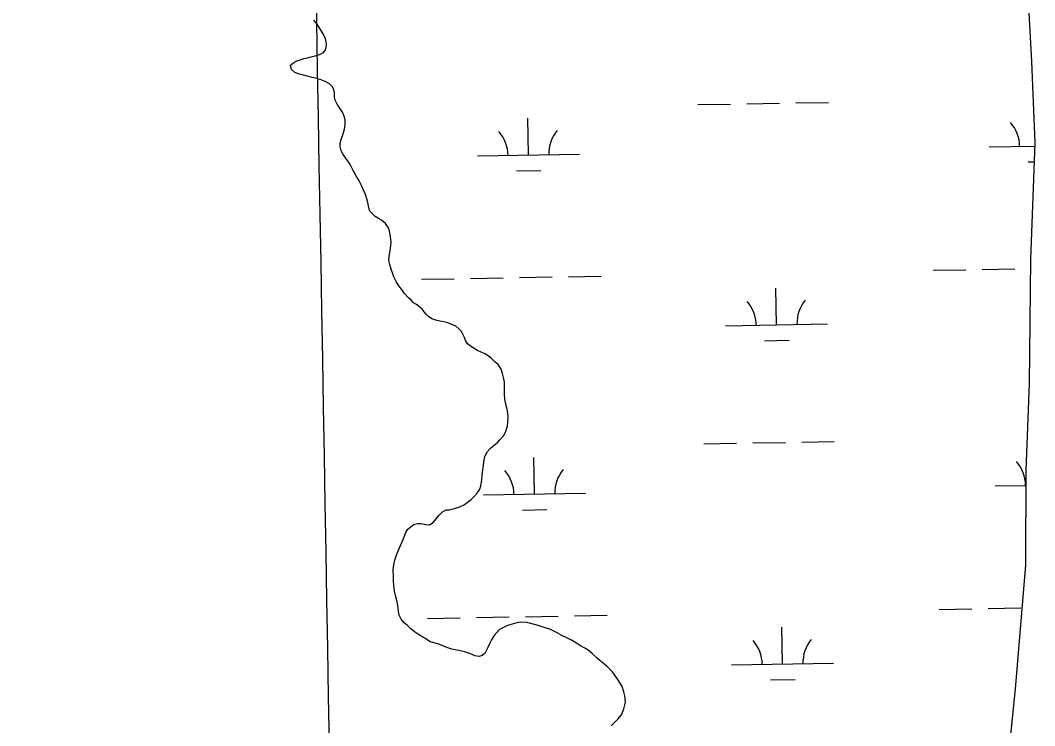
# Model space of a CAD drawing. Extents: x 3903937 to 3942190, y 260677 to 286651.
# Drawn here: x 3918519 to 3919514, y 267027 to 267719 of the extents above; entities that cross this region are included whole.
import ezdxf

# ---------------------------------------------------------------- set-up
doc = ezdxf.new("R2010")
doc.units = 0
for name, color, linetype in [('V-GRID-MAJR', 7, 'Continuous'), ('V-TOPO-SHOR', 7, 'Continuous'), ('V-WETL-SWMP', 7, 'Continuous')]:
    doc.layers.add(name, color=color, linetype=linetype)

msp = doc.modelspace()

# ---------------------------------------------------------------- linework, layer by layer
at = {"layer": 'V-GRID-MAJR'}
msp.add_spline([(3918836.55, 266203.34), (3918730.83, 272260.19), (3918625.05, 278320.13), (3918519.27, 284380.05), (3918519.22, 284383.15)], degree=3, dxfattribs=at)
at = {"layer": 'V-TOPO-SHOR'}
msp.add_lwpolyline([(3919440.13, 268343.92), (3919456.14, 268239.34), (3919470.45, 268124.28), (3919477.68, 268062.24), (3919481.52, 268026.66), (3919483.61, 267991.47), (3919491.12, 267909.73), (3919495.01, 267835.88), (3919501.94, 267769.42), (3919503.01, 267759.58), (3919502.94, 267751.48), (3919504.4, 267744.91), (3919505.96, 267739.48), (3919507.22, 267733.23), (3919508.38, 267725.95), (3919511.13, 267678.25), (3919514.22, 267598.45), (3919510.17, 267484.03), (3919508.92, 267361.94), (3919505.46, 267277.38), (3919505.32, 267184.02), (3919495.14, 267062.71), (3919481.91, 266933.59)], dxfattribs=at)
at = {"layer": 'V-WETL-SWMP'}
for p, q in [((3918810.27, 267714.6), (3918807.26, 267718.54)), ((3919508.38, 267725.95), (3919511.13, 267678.25)), ((3918813.68, 267709.58), (3918810.27, 267714.6)), ((3918816.75, 267704.63), (3918813.68, 267709.58)), ((3918818.52, 267700.4), (3918816.75, 267704.63)), ((3918819.72, 267695.71), (3918818.52, 267700.4)), ((3918816.37, 267686.66), (3918818.34, 267688.99)), ((3918818.34, 267688.99), (3918819.17, 267691.87)), ((3918819.17, 267691.87), (3918819.72, 267695.71)), ((3918787.55, 267677), (3918790.42, 267678.71)), ((3918790.42, 267678.71), (3918793.63, 267679.91)), ((3918793.63, 267679.91), (3918797.3, 267680.94)), ((3918797.3, 267680.94), (3918800.91, 267681.86)), ((3918800.91, 267681.86), (3918804.47, 267682.72)), ((3918804.47, 267682.72), (3918808.53, 267683.75)), ((3918808.53, 267683.75), (3918812.59, 267684.95)), ((3918812.59, 267684.95), (3918816.37, 267686.66)), ((3919511.13, 267678.25), (3919514.22, 267598.45)), ((3918784.39, 267674.51), (3918787.55, 267677)), ((3918785.26, 267670.27), (3918784.39, 267674.51)), ((3918788.55, 267667.24), (3918785.26, 267670.27)), ((3918792.96, 267665.67), (3918788.55, 267667.24)), ((3918797.14, 267664.62), (3918792.96, 267665.67)), ((3918800.76, 267663.67), (3918797.14, 267664.62)), ((3918805.62, 267662.56), (3918800.76, 267663.67)), ((3918808.62, 267661.89), (3918805.62, 267662.56)), ((3918813.48, 267660.33), (3918808.62, 267661.89)), ((3918818.29, 267658.49), (3918813.48, 267660.33)), ((3918822.42, 267656.19), (3918818.29, 267658.49)), ((3918825.2, 267653.49), (3918822.42, 267656.19)), ((3918826.91, 267650.5), (3918825.2, 267653.49)), ((3918827.37, 267647.45), (3918826.91, 267650.5)), ((3918827.39, 267643.61), (3918827.37, 267647.45)), ((3918828.02, 267640.23), (3918827.39, 267643.61)), ((3918829.96, 267636.11), (3918828.02, 267640.23)), ((3919279.81, 267637.48), (3919311.81, 267638.05)), ((3918832.74, 267632.28), (3918829.96, 267636.11)), ((3918835.41, 267628.34), (3918832.74, 267632.28)), ((3918837.01, 267624.51), (3918835.41, 267628.34)), ((3919183.83, 267635.79), (3919215.82, 267636.36)), ((3919231.82, 267636.64), (3919263.82, 267637.2)), ((3918837.76, 267620.78), (3918837.01, 267624.51)), ((3918837.95, 267616.15), (3918837.76, 267620.78)), ((3919017.61, 267586.43), (3919016.97, 267622.43)), ((3918835.84, 267607.05), (3918837.12, 267611.74)), ((3918837.12, 267611.74), (3918837.95, 267616.15)), ((3918832.89, 267594.27), (3918832.99, 267598.17)), ((3918832.99, 267598.17), (3918834.11, 267601.45)), ((3918834.11, 267601.45), (3918835.84, 267607.05)), ((3919514.22, 267598.45), (3919510.17, 267484.03)), ((3918833.98, 267590.44), (3918832.89, 267594.27)), ((3918835.63, 267587.62), (3918833.98, 267590.44)), ((3918838.3, 267583.79), (3918835.63, 267587.62)), ((3919469.44, 267594.38), (3919514.11, 267595.17)), ((3918841.14, 267579.85), (3918838.3, 267583.79)), ((3918842.68, 267577.14), (3918841.14, 267579.85)), ((3918967.61, 267585.55), (3919067.6, 267587.31)), ((3919507.71, 267579.62), (3919513.56, 267579.73)), ((3918845.24, 267571.84), (3918842.68, 267577.14)), ((3918848.94, 267565.36), (3918845.24, 267571.84)), ((3919005.88, 267570.79), (3919029.88, 267571.21)), ((3918851.27, 267561.76), (3918848.94, 267565.36)), ((3918853.77, 267556.63), (3918851.27, 267561.76)), ((3918855.94, 267551.78), (3918853.77, 267556.63)), ((3918857.93, 267547.61), (3918855.94, 267551.78)), ((3918859.59, 267542.3), (3918857.93, 267547.61)), ((3918860.34, 267538.07), (3918859.59, 267542.3)), ((3918861.09, 267534.46), (3918860.34, 267538.07)), ((3918862.23, 267531.41), (3918861.09, 267534.46)), ((3918864.28, 267528.88), (3918862.23, 267531.41)), ((3918867.23, 267526.07), (3918864.28, 267528.88)), ((3918870.68, 267524.11), (3918867.23, 267526.07)), ((3918873.57, 267522.48), (3918870.68, 267524.11)), ((3918877.31, 267519.16), (3918873.57, 267522.48)), ((3918880.26, 267514.83), (3918877.31, 267519.16)), ((3918881.4, 267511.67), (3918880.26, 267514.83)), ((3918882.5, 267506.53), (3918881.4, 267511.67)), ((3918882.37, 267495.01), (3918882.97, 267500.94)), ((3918882.97, 267500.94), (3918882.5, 267506.53)), ((3918881.05, 267487.21), (3918881.55, 267490.32)), ((3918881.55, 267490.32), (3918882.37, 267495.01)), ((3918880.84, 267482.86), (3918881.05, 267487.21)), ((3918881.59, 267479.02), (3918880.84, 267482.86)), ((3918882.97, 267474.51), (3918881.59, 267479.02)), ((3919510.17, 267484.03), (3919508.92, 267361.94)), ((3918884.62, 267469.88), (3918882.97, 267474.51)), ((3918885.65, 267467.01), (3918884.62, 267469.88)), ((3919414.72, 267473.33), (3919446.72, 267473.89)), ((3919462.71, 267474.18), (3919494.71, 267474.74)), ((3918887.93, 267462.27), (3918885.65, 267467.01)), ((3918890.43, 267458.16), (3918887.93, 267462.27)), ((3918893.95, 267453.43), (3918890.43, 267458.16)), ((3918912.89, 267464.5), (3918944.89, 267465.06)), ((3918960.88, 267465.34), (3918992.88, 267465.91)), ((3919008.88, 267466.19), (3919040.87, 267466.75)), ((3919056.87, 267467.03), (3919088.86, 267467.6)), ((3918896, 267450.56), (3918893.95, 267453.43)), ((3918900.14, 267446.23), (3918896, 267450.56)), ((3919261.05, 267419.88), (3919260.41, 267455.87)), ((3918902.57, 267444.15), (3918900.14, 267446.23)), ((3918904.84, 267441.39), (3918902.57, 267444.15)), ((3918907.84, 267439.7), (3918904.84, 267441.39)), ((3918910.85, 267437.34), (3918907.84, 267439.7)), ((3918913.28, 267435.09), (3918910.85, 267437.34)), ((3918915.5, 267432.68), (3918913.28, 267435.09)), ((3918917.31, 267430.2), (3918915.5, 267432.68)), ((3918919.58, 267427.89), (3918917.31, 267430.2)), ((3918922.75, 267425.87), (3918919.58, 267427.89)), ((3918926.71, 267424.47), (3918922.75, 267425.87)), ((3918930.84, 267423.42), (3918926.71, 267424.47)), ((3918934.63, 267422.64), (3918930.84, 267423.42)), ((3918938.42, 267421.64), (3918934.63, 267422.64)), ((3918942.66, 267420.3), (3918938.42, 267421.64)), ((3918946.39, 267418.57), (3918942.66, 267420.3)), ((3918949.45, 267415.98), (3918946.39, 267418.57)), ((3919211.06, 267419), (3919311.04, 267420.76)), ((3918951.89, 267413.33), (3918949.45, 267415.98)), ((3918953.43, 267410.69), (3918951.89, 267413.33)), ((3918954.85, 267407.42), (3918953.43, 267410.69)), ((3918955.94, 267404.6), (3918954.85, 267407.42)), ((3918957.87, 267401.16), (3918955.94, 267404.6)), ((3918961.72, 267398.12), (3918957.87, 267401.16)), ((3919249.32, 267404.24), (3919273.32, 267404.66)), ((3918964.95, 267396.16), (3918961.72, 267398.12)), ((3918967.78, 267394.82), (3918964.95, 267396.16)), ((3918972.02, 267392.74), (3918967.78, 267394.82)), ((3918975.08, 267391.29), (3918972.02, 267392.74)), ((3918980.86, 267387.47), (3918975.08, 267391.29)), ((3918984.83, 267383.42), (3918980.86, 267387.47)), ((3918987.83, 267380.83), (3918984.83, 267383.42)), ((3918990.84, 267376.21), (3918987.83, 267380.83)), ((3918992.27, 267371.98), (3918990.84, 267376.21)), ((3918993.48, 267366.96), (3918992.27, 267371.98)), ((3918994.06, 267363.52), (3918993.48, 267366.96)), ((3918994.02, 267357.53), (3918994.06, 267363.52)), ((3919508.92, 267361.94), (3919505.46, 267277.38)), ((3918994.05, 267351.94), (3918994.02, 267357.53)), ((3918994.35, 267346.86), (3918994.05, 267351.94)), ((3918995.21, 267343.36), (3918994.35, 267346.86)), ((3918996.59, 267338.56), (3918995.21, 267343.36)), ((3918997.11, 267335.4), (3918996.59, 267338.56)), ((3918997.81, 267329.87), (3918997.11, 267335.4)), ((3918997.49, 267324.17), (3918997.81, 267329.87)), ((3918995.44, 267315.23), (3918997.05, 267320.83)), ((3918997.05, 267320.83), (3918997.49, 267324.17)), ((3918989.71, 267306.97), (3918993.14, 267310.93)), ((3918993.14, 267310.93), (3918995.44, 267315.23)), ((3918977.39, 267295.62), (3918980.37, 267299.02)), ((3918980.37, 267299.02), (3918983.57, 267301.63)), ((3918983.57, 267301.63), (3918987.46, 267304.75)), ((3918987.46, 267304.75), (3918989.71, 267306.97)), ((3919189.68, 267303.17), (3919221.68, 267303.73)), ((3919237.67, 267304.01), (3919269.67, 267304.58)), ((3919285.67, 267304.86), (3919317.66, 267305.42)), ((3918974.04, 267285.5), (3918974.98, 267290.7)), ((3918974.98, 267290.7), (3918977.39, 267295.62)), ((3919023.46, 267253.81), (3919022.83, 267289.8)), ((3918973, 267277.7), (3918973.6, 267281.94)), ((3918973.6, 267281.94), (3918974.04, 267285.5)), ((3918971.91, 267267.47), (3918972.34, 267272.67)), ((3918972.34, 267272.67), (3918973, 267277.7)), ((3919505.46, 267277.38), (3919505.32, 267184.02)), ((3918969.91, 267258.76), (3918970.91, 267261.99)), ((3918970.91, 267261.99), (3918971.91, 267267.47)), ((3919475.3, 267261.76), (3919505.44, 267262.29)), ((3918961.48, 267248.56), (3918963.95, 267251.06)), ((3918963.95, 267251.06), (3918967.05, 267254.35)), ((3918967.05, 267254.35), (3918969.91, 267258.76)), ((3918973.47, 267252.93), (3919073.45, 267254.69)), ((3918939.83, 267238.42), (3918945.14, 267239.63)), ((3918945.14, 267239.63), (3918950.32, 267241.35)), ((3918950.32, 267241.35), (3918955.06, 267243.51)), ((3918955.06, 267243.51), (3918957.65, 267245.44)), ((3918957.65, 267245.44), (3918961.48, 267248.56)), ((3918924.29, 267226.1), (3918927.1, 267229.56)), ((3918927.1, 267229.56), (3918930.08, 267233.02)), ((3918930.08, 267233.02), (3918933.46, 267236.31)), ((3918933.46, 267236.31), (3918936.78, 267238.3)), ((3918936.78, 267238.3), (3918939.83, 267238.42)), ((3919011.73, 267238.17), (3919035.73, 267238.59)), ((3918899.3, 267219.28), (3918903.18, 267222.74)), ((3918903.18, 267222.74), (3918905.94, 267224.22)), ((3918905.94, 267224.22), (3918908.99, 267225.03)), ((3918908.99, 267225.03), (3918912.1, 267224.98)), ((3918912.1, 267224.98), (3918916.85, 267223.93)), ((3918916.85, 267223.93), (3918920.57, 267223.72)), ((3918920.57, 267223.72), (3918924.29, 267226.1)), ((3918893.64, 267207.06), (3918895.66, 267211.93)), ((3918895.66, 267211.93), (3918897.39, 267216)), ((3918897.39, 267216), (3918899.3, 267219.28)), ((3918889.95, 267198.01), (3918892.41, 267203.89)), ((3918892.41, 267203.89), (3918893.64, 267207.06)), ((3918886.6, 267189.02), (3918887.72, 267192.41)), ((3918887.72, 267192.41), (3918889.95, 267198.01)), ((3918885.11, 267179.41), (3918885.6, 267184.49)), ((3918885.6, 267184.49), (3918886.6, 267189.02)), ((3919505.32, 267184.02), (3919495.14, 267062.71)), ((3918885.14, 267172.86), (3918885.11, 267179.41)), ((3918885.21, 267169.07), (3918885.14, 267172.86)), ((3918885.74, 267163.76), (3918885.21, 267169.07)), ((3918886.33, 267158.85), (3918885.74, 267163.76)), ((3918887.25, 267154.34), (3918886.33, 267158.85)), ((3918888.11, 267150.73), (3918887.25, 267154.34)), ((3918889.14, 267146.38), (3918888.11, 267150.73)), ((3918889.73, 267141.98), (3918889.14, 267146.38)), ((3918890.19, 267138.59), (3918889.73, 267141.98)), ((3919420.58, 267140.71), (3919452.57, 267141.27)), ((3919468.57, 267141.55), (3919500.56, 267142.12)), ((3918890.77, 267135.09), (3918890.19, 267138.59)), ((3918892.88, 267130.98), (3918890.77, 267135.09)), ((3918895.88, 267127.66), (3918892.88, 267130.98)), ((3918918.75, 267131.87), (3918950.74, 267132.44)), ((3918966.74, 267132.72), (3918998.73, 267133.28)), ((3919014.73, 267133.56), (3919046.73, 267134.13)), ((3919062.72, 267134.41), (3919094.72, 267134.97)), ((3918898.89, 267124.96), (3918895.88, 267127.66)), ((3918902.4, 267121.75), (3918898.89, 267124.96)), ((3918905.86, 267118.83), (3918902.4, 267121.75)), ((3918989.38, 267121.09), (3918986.52, 267118.14)), ((3918993.22, 267123.02), (3918989.38, 267121.09)), ((3918997.05, 267124.85), (3918993.22, 267123.02)), ((3919001.56, 267126.33), (3918997.05, 267124.85)), ((3919006.42, 267127.65), (3919001.56, 267126.33)), ((3919010.25, 267128.34), (3919006.42, 267127.65)), ((3919015.39, 267128.03), (3919010.25, 267128.34)), ((3919018.84, 267127.08), (3919015.39, 267128.03)), ((3919023.7, 267126.03), (3919018.84, 267127.08)), ((3919027.32, 267124.97), (3919023.7, 267126.03)), ((3919033.15, 267123.13), (3919027.32, 267124.97)), ((3919038.63, 267121.17), (3919033.15, 267123.13)), ((3919045.03, 267117.98), (3919038.63, 267121.17)), ((3919266.9, 267087.25), (3919266.27, 267123.25)), ((3918909.77, 267116.08), (3918905.86, 267118.83)), ((3918913.9, 267113.61), (3918909.77, 267116.08)), ((3918917.86, 267111.14), (3918913.9, 267113.61)), ((3918921.37, 267109.07), (3918917.86, 267111.14)), ((3918981.8, 267111.4), (3918979.72, 267107.44)), ((3918984.1, 267114.97), (3918981.8, 267111.4)), ((3918986.52, 267118.14), (3918984.1, 267114.97)), ((3919050.29, 267115.23), (3919045.03, 267117.98)), ((3919054.09, 267113.33), (3919050.29, 267115.23)), ((3919059.75, 267110.41), (3919054.09, 267113.33)), ((3919064.67, 267107.44), (3919059.75, 267110.41)), ((3918927.42, 267107.23), (3918921.37, 267109.07)), ((3918930.7, 267106.28), (3918927.42, 267107.23)), ((3918934.44, 267104.54), (3918930.7, 267106.28)), ((3918938.46, 267102.87), (3918934.44, 267104.54)), ((3918942.58, 267101.7), (3918938.46, 267102.87)), ((3918945.81, 267100.97), (3918942.58, 267101.7)), ((3918950.67, 267100.15), (3918945.81, 267100.97)), ((3918955.02, 267099.15), (3918950.67, 267100.15)), ((3918976.31, 267100.19), (3918974.79, 267097.42)), ((3918977.93, 267103.48), (3918976.31, 267100.19)), ((3918979.72, 267107.44), (3918977.93, 267103.48)), ((3919068.86, 267104.91), (3919064.67, 267107.44)), ((3919073.11, 267102.62), (3919068.86, 267104.91)), ((3919076.11, 267100.82), (3919073.11, 267102.62)), ((3919080.13, 267097.56), (3919076.11, 267100.82)), ((3918958.92, 267097.81), (3918955.02, 267099.15)), ((3918962.32, 267096.58), (3918958.92, 267097.81)), ((3918965.2, 267095.29), (3918962.32, 267096.58)), ((3918969.21, 267094.52), (3918965.2, 267095.29)), ((3918972.2, 267095.43), (3918969.21, 267094.52)), ((3918974.79, 267097.42), (3918972.2, 267095.43)), ((3919085.18, 267092.84), (3919080.13, 267097.56)), ((3919087.61, 267090.64), (3919085.18, 267092.84)), ((3919091.01, 267087.83), (3919087.61, 267090.64)), ((3919095.55, 267083.95), (3919091.01, 267087.83)), ((3919100.08, 267079.51), (3919095.55, 267083.95)), ((3919216.91, 267086.37), (3919316.89, 267088.13)), ((3919102.3, 267076.3), (3919100.08, 267079.51)), ((3919106.05, 267070.89), (3919102.3, 267076.3)), ((3919109.69, 267064.98), (3919106.05, 267070.89)), ((3919255.18, 267071.61), (3919279.17, 267072.04)), ((3919111.35, 267059.96), (3919109.69, 267064.98)), ((3919495.14, 267062.71), (3919481.91, 266933.59)), ((3919112.32, 267056.01), (3919111.35, 267059.96)), ((3919112.86, 267049.68), (3919112.32, 267056.01)), ((3919108.78, 267037.19), (3919111.36, 267043.13)), ((3919111.36, 267043.13), (3919112.86, 267049.68)), ((3919101.98, 267029.76), (3919105.24, 267033.05)), ((3919105.24, 267033.05), (3919108.78, 267037.19)), ((3919098.72, 267026.64), (3919101.98, 267029.76))]:
    msp.add_line(p, q, dxfattribs=at)
for centre, start, end in [((3919464.19, 267594.77), 0.23658, 41.78024), ((3918962.36, 267585.93), 0.23658, 41.78024), ((3919072.83, 267587.88), 140.23658, 181.78024), ((3919205.8, 267419.38), 0.23658, 41.78024), ((3919316.27, 267421.32), 140.23658, 181.78024), ((3919470.05, 267262.14), 0.23658, 41.78024), ((3918968.22, 267253.31), 0.23658, 41.78024), ((3919078.69, 267255.25), 140.23658, 181.78024), ((3919211.66, 267086.76), 0.23658, 41.78024), ((3919322.13, 267088.7), 140.23658, 181.78024)]:
    msp.add_arc(centre, 35.25, start, end, dxfattribs=at)

doc.saveas('drawing.dxf')
